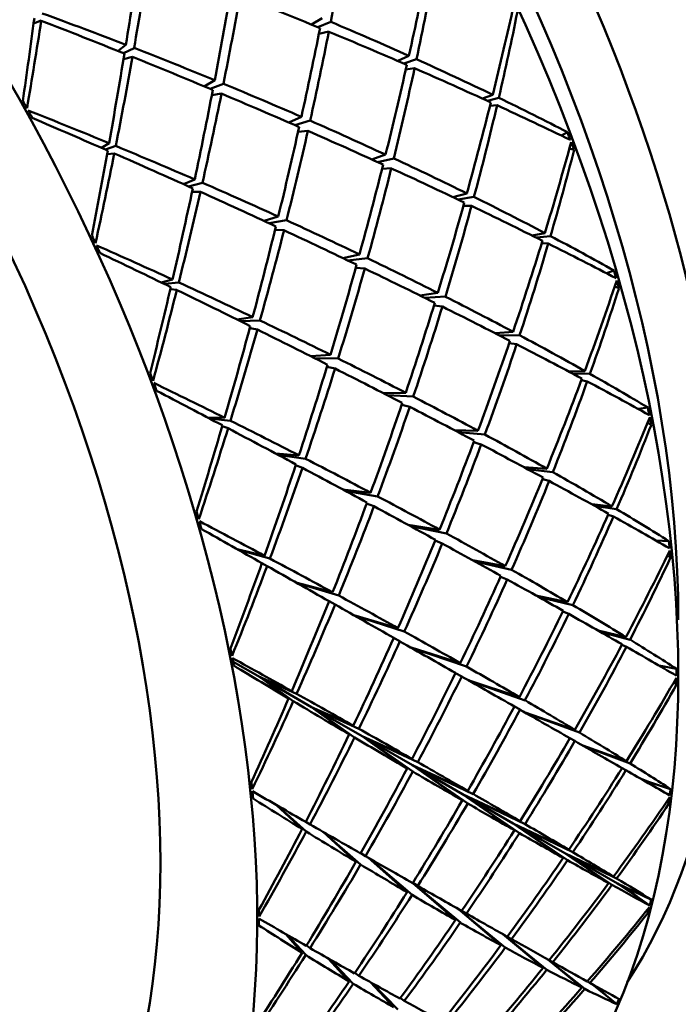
# Model space of a CAD drawing. Header units: inches. Extents: x 0.1 to 33.9, y 0.6 to 21.4.
# Tile 268 of 285: x 29.16 to 29.28, y 16.068 to 16.248. Entities that reach past the tile are written whole.
import ezdxf

# ---------------------------------------------------------------- set-up
doc = ezdxf.new("R2010")
doc.units = ezdxf.units.IN
doc.header["$MEASUREMENT"] = 0
doc.layers.add('Visible (ANSI)', color=7, linetype='Continuous', lineweight=50)

msp = doc.modelspace()

# ---------------------------------------------------------------- linework, layer by layer
at = {"layer": 'Visible (ANSI)'}
for p, q in [((29.16212, 16.24717), (29.16351, 16.2477)), ((29.21477, 16.24813), (29.21284, 16.247)), ((29.21403, 16.24651), (29.21636, 16.24747)), ((29.21601, 16.24569), (29.2142, 16.24528)), ((29.17753, 16.24216), (29.17896, 16.24328)), ((29.18046, 16.2427), (29.17856, 16.24175)), ((29.23063, 16.24127), (29.22863, 16.24033)), ((29.17854, 16.24067), (29.18018, 16.24109)), ((29.22969, 16.23987), (29.23202, 16.24064)), ((29.23167, 16.23901), (29.23007, 16.23876)), ((29.19328, 16.2357), (29.19518, 16.23682)), ((29.19678, 16.23616), (29.19438, 16.23523)), ((29.19465, 16.23408), (29.19642, 16.23438)), ((29.24593, 16.23414), (29.24409, 16.23345)), ((29.24495, 16.23306), (29.24704, 16.23361)), ((29.24673, 16.23224), (29.24543, 16.23211)), ((29.20872, 16.2291), (29.21101, 16.23013)), ((29.20983, 16.22861), (29.2126, 16.22943)), ((29.21041, 16.2274), (29.21219, 16.22758)), ((29.25851, 16.22669), (29.2596, 16.22731)), ((29.17449, 16.22448), (29.1759, 16.22531)), ((29.17711, 16.22481), (29.17524, 16.22415)), ((29.17554, 16.22333), (29.17684, 16.22345)), ((29.25994, 16.22433), (29.2608, 16.22411)), ((29.22638, 16.22322), (29.22386, 16.22235)), ((29.22491, 16.22187), (29.22786, 16.22253)), ((29.22742, 16.22073), (29.22573, 16.22066)), ((29.18949, 16.21783), (29.19153, 16.21869)), ((29.19294, 16.21808), (29.19037, 16.21743)), ((29.19104, 16.21641), (29.19257, 16.21644)), ((29.24121, 16.21614), (29.23868, 16.21547)), ((29.23961, 16.21502), (29.24251, 16.2155)), ((29.24206, 16.21385), (29.24058, 16.21386)), ((29.20418, 16.21112), (29.20679, 16.21191)), ((29.20829, 16.21123), (29.20512, 16.21068)), ((29.20619, 16.20948), (29.20783, 16.20942)), ((29.25545, 16.20889), (29.25315, 16.20844)), ((29.25392, 16.20806), (29.25648, 16.20835)), ((29.25608, 16.20698), (29.25488, 16.20704)), ((29.21856, 16.20434), (29.22161, 16.205)), ((29.21951, 16.20389), (29.22309, 16.20429)), ((29.22093, 16.20256), (29.22257, 16.20242)), ((29.26668, 16.20157), (29.26808, 16.20204)), ((29.18541, 16.19989), (29.18748, 16.2004)), ((29.18862, 16.19987), (29.186, 16.1996)), ((29.18708, 16.19867), (29.18827, 16.1985)), ((29.26822, 16.19916), (29.26899, 16.19885)), ((29.23592, 16.19797), (29.23264, 16.1975)), ((29.23354, 16.19706), (29.2373, 16.19728)), ((29.23674, 16.19547), (29.2352, 16.19565)), ((29.19922, 16.19313), (29.20211, 16.19356)), ((29.20343, 16.19293), (29.19991, 16.19279)), ((29.20157, 16.19154), (29.20297, 16.19128)), ((29.24965, 16.19087), (29.24641, 16.19059)), ((29.24722, 16.19017), (29.25084, 16.19023)), ((29.2503, 16.18859), (29.24894, 16.1888)), ((29.21273, 16.18639), (29.21633, 16.18666)), ((29.21772, 16.18597), (29.21347, 16.18602)), ((29.21567, 16.18449), (29.21715, 16.18416)), ((29.26274, 16.1837), (29.25986, 16.18359)), ((29.26052, 16.18324), (29.26368, 16.18317)), ((29.2632, 16.18181), (29.26211, 16.18201)), ((29.22596, 16.17966), (29.23006, 16.17973)), ((29.22671, 16.17927), (29.23143, 16.17902)), ((29.22931, 16.17752), (29.23079, 16.17716)), ((29.27249, 16.17677), (29.27428, 16.17702)), ((29.1939, 16.1752), (29.19699, 16.17515)), ((29.19805, 16.17462), (29.19428, 16.175)), ((29.19655, 16.17362), (29.19762, 16.17324)), ((29.24324, 16.17278), (29.23891, 16.17291)), ((29.27421, 16.17425), (29.27489, 16.17389)), ((29.23963, 16.17253), (29.2445, 16.1721)), ((29.24384, 16.1703), (29.24245, 16.17068)), ((29.20634, 16.16861), (29.21055, 16.16829)), ((29.21177, 16.16767), (29.20679, 16.16837)), ((29.20995, 16.16648), (29.2112, 16.16602)), ((29.2558, 16.16585), (29.25159, 16.16614)), ((29.25224, 16.16579), (29.25689, 16.16524)), ((29.25624, 16.16362), (29.25503, 16.16397)), ((29.21852, 16.16208), (29.22365, 16.16147)), ((29.22492, 16.16079), (29.21901, 16.16182)), ((29.22292, 16.1595), (29.22425, 16.15899)), ((29.2677, 16.15897), (29.264, 16.15935)), ((29.26453, 16.15906), (29.26855, 16.15846)), ((29.26798, 16.15713), (29.26701, 16.15743)), ((29.23047, 16.15561), (29.23622, 16.15471)), ((29.23097, 16.15534), (29.23748, 16.15403)), ((29.23541, 16.15271), (29.23672, 16.15219)), ((29.27577, 16.15272), (29.2781, 16.15264)), ((29.19929, 16.15116), (29.20429, 16.14996)), ((29.20526, 16.14944), (29.19936, 16.15111)), ((29.27782, 16.15002), (29.27841, 16.14962)), ((29.2038, 16.14858), (29.20475, 16.14807)), ((29.24822, 16.14804), (29.24222, 16.14916)), ((29.24271, 16.14889), (29.24937, 16.14739)), ((29.24859, 16.14563), (29.24737, 16.14613)), ((29.21002, 16.14508), (29.2167, 16.14328)), ((29.21782, 16.14267), (29.21011, 16.14503)), ((29.25958, 16.14149), (29.2538, 16.14272)), ((29.25424, 16.14247), (29.26056, 16.14091)), ((29.21605, 16.14164), (29.21714, 16.14104)), ((29.22058, 16.1391), (29.22863, 16.13673)), ((29.22979, 16.13609), (29.22068, 16.13904)), ((29.2598, 16.13933), (29.25875, 16.13978)), ((29.2652, 16.13627), (29.27024, 16.13509)), ((29.27101, 16.13462), (29.26557, 16.13606)), ((29.22784, 16.13494), (29.229, 16.13432)), ((29.2695, 16.13369), (29.27034, 16.13333)), ((29.23102, 16.13317), (29.24002, 16.13034)), ((29.23112, 16.13311), (29.24115, 16.1297)), ((29.19854, 16.13058), (29.20345, 16.12775)), ((29.27627, 16.1299), (29.27948, 16.12929)), ((29.23914, 16.12853), (29.24027, 16.12791)), ((29.20345, 16.12775), (29.20925, 16.12522)), ((29.21013, 16.12473), (29.20345, 16.12775)), ((29.20345, 16.12775), (29.21285, 16.12232)), ((29.20867, 16.12389), (29.20345, 16.12775)), ((29.20345, 16.12775), (29.20952, 16.12339)), ((29.2508, 16.12414), (29.24142, 16.12725)), ((29.24153, 16.12719), (29.25183, 16.12354)), ((29.27899, 16.12683), (29.27948, 16.12643)), ((29.21285, 16.12232), (29.22048, 16.11892)), ((29.21973, 16.11734), (29.21285, 16.12232)), ((29.22148, 16.11835), (29.21285, 16.12232)), ((29.21285, 16.12232), (29.2207, 16.11676)), ((29.21285, 16.12232), (29.22209, 16.11699)), ((29.25092, 16.12184), (29.24988, 16.12241)), ((29.25185, 16.1213), (29.26092, 16.11816)), ((29.26179, 16.11764), (29.25195, 16.12125)), ((29.23225, 16.11224), (29.22209, 16.11699)), ((29.22209, 16.11699), (29.23121, 16.11283)), ((29.22209, 16.11699), (29.23126, 16.11169)), ((29.22209, 16.11699), (29.23133, 16.11053)), ((29.23031, 16.11112), (29.22209, 16.11699)), ((29.26003, 16.11661), (29.26092, 16.11612)), ((29.26236, 16.1153), (29.27034, 16.11243)), ((29.27101, 16.11201), (29.26245, 16.11524)), ((29.23126, 16.11169), (29.24137, 16.10701)), ((29.23126, 16.11169), (29.24237, 16.10643)), ((29.24043, 16.1064), (29.23126, 16.11169)), ((29.23126, 16.11169), (29.24137, 16.1047)), ((29.23126, 16.11169), (29.24037, 16.10528)), ((29.26954, 16.11116), (29.27024, 16.11078)), ((29.27301, 16.10919), (29.27425, 16.10873)), ((29.27367, 16.10892), (29.27308, 16.10915)), ((29.27322, 16.10907), (29.27367, 16.10892)), ((29.27363, 16.10896), (29.27367, 16.10892)), ((29.27425, 16.10873), (29.27367, 16.10892)), ((29.27393, 16.10866), (29.27367, 16.10892)), ((29.27367, 16.10892), (29.27841, 16.10734)), ((29.27367, 16.10892), (29.27395, 16.10864)), ((29.27367, 16.10892), (29.27534, 16.10784)), ((29.24043, 16.1064), (29.2508, 16.0993)), ((29.24989, 16.09982), (29.24043, 16.1064)), ((29.24043, 16.1064), (29.25092, 16.10147)), ((29.25183, 16.10094), (29.24043, 16.1064)), ((29.24968, 16.10106), (29.24043, 16.1064)), ((29.2777, 16.10506), (29.2781, 16.10468)), ((29.20649, 16.10439), (29.21113, 16.10005)), ((29.21189, 16.09958), (29.20658, 16.10434)), ((29.2118, 16.10136), (29.21258, 16.10089)), ((29.25907, 16.09563), (29.24968, 16.10106)), ((29.24968, 16.10106), (29.25958, 16.09434)), ((29.26056, 16.09579), (29.24968, 16.10106)), ((29.25881, 16.09477), (29.24968, 16.10106)), ((29.24968, 16.10106), (29.2598, 16.09624)), ((29.21495, 16.09953), (29.22096, 16.09406)), ((29.22182, 16.09354), (29.21506, 16.09946)), ((29.22184, 16.09561), (29.22271, 16.09508)), ((29.26869, 16.09008), (29.25907, 16.09563)), ((29.25907, 16.09563), (29.2677, 16.08983)), ((29.2671, 16.09016), (29.25907, 16.09563)), ((29.26855, 16.091), (29.25907, 16.09563)), ((29.25907, 16.09563), (29.26798, 16.09135)), ((29.22326, 16.09477), (29.23031, 16.08852)), ((29.23121, 16.08799), (29.22338, 16.09469)), ((29.23135, 16.09018), (29.23225, 16.08964)), ((29.23136, 16.09017), (29.23915, 16.08342)), ((29.2315, 16.09009), (29.24002, 16.08293)), ((29.2726, 16.08744), (29.26869, 16.09008)), ((29.26869, 16.09008), (29.27069, 16.08911)), ((29.26869, 16.09008), (29.27061, 16.0888)), ((29.2701, 16.08939), (29.26869, 16.09008)), ((29.26899, 16.08991), (29.26869, 16.09008)), ((29.26899, 16.08991), (29.2701, 16.08939)), ((29.26899, 16.08991), (29.27061, 16.0888)), ((29.27009, 16.0894), (29.2701, 16.08939)), ((29.2701, 16.08939), (29.27489, 16.08713)), ((29.2701, 16.08939), (29.2726, 16.08744)), ((29.27069, 16.08911), (29.2701, 16.08939)), ((29.2701, 16.08939), (29.27068, 16.08874)), ((29.27061, 16.0888), (29.2701, 16.08939)), ((29.2726, 16.08744), (29.27461, 16.08606)), ((29.23963, 16.08544), (29.24743, 16.07881)), ((29.24822, 16.07838), (29.23977, 16.08536)), ((29.24028, 16.0851), (29.24115, 16.08458)), ((29.27397, 16.08505), (29.27428, 16.08471)), ((29.20815, 16.08084), (29.21113, 16.07744)), ((29.21179, 16.07703), (29.20842, 16.08068)), ((29.24778, 16.08083), (29.25514, 16.07469)), ((29.2558, 16.07434), (29.24791, 16.08075)), ((29.2486, 16.08039), (29.24937, 16.07993)), ((29.21194, 16.07877), (29.21258, 16.07828)), ((29.21598, 16.07634), (29.21973, 16.07221)), ((29.22048, 16.07177), (29.21631, 16.07615)), ((29.25593, 16.07624), (29.26223, 16.07108)), ((29.26274, 16.07082), (29.25606, 16.07617)), ((29.25626, 16.07608), (29.25689, 16.0757)), ((29.22077, 16.07377), (29.22148, 16.07323)), ((29.26321, 16.0722), (29.26368, 16.07192)), ((29.22785, 16.0675), (29.22361, 16.07204)), ((29.22398, 16.07183), (29.22863, 16.06707)), ((29.26411, 16.07168), (29.26662, 16.06965)), ((29.26469, 16.07125), (29.26422, 16.07162)), ((29.26428, 16.07159), (29.26469, 16.07125)), ((29.26455, 16.07144), (29.26469, 16.07125)), ((29.26456, 16.07143), (29.26479, 16.07113)), ((29.26662, 16.06965), (29.26491, 16.07123)), ((29.22979, 16.06862), (29.22907, 16.06916)), ((29.26662, 16.06965), (29.26858, 16.06804))]:
    msp.add_line(p, q, dxfattribs=at)
for centre, major_axis, ratio, start_param, end_param in [((29.28958, 16.3137), (0.09774, -0.16928), 0.57735, 0, 3.141593), ((29.2273, 16.27774), (-0.11024, 0.19093), 0.57735, 3.141593, 6.283185), ((29.15043, 16.23336), (-0.11024, 0.19093), 0.57735, 3.02103, 6.403748), ((29.12391, 16.21805), (-0.11024, 0.19093), 0.57735, 3.141593, 6.283185), ((29.14159, 16.22826), (-0.10399, 0.18011), 0.57735, 3.424531, 6.000247), ((29.04704, 16.17367), (-0.11024, 0.19093), 0.57735, 2.660739, 6.76457), ((29.13275, 16.22315), (0.10399, -0.18011), 0.57735, 0.785398, 2.356194), ((29.04704, 16.17367), (-0.09774, 0.16928), 0.57735, 3.141593, 6.283185), ((29.07106, 16.18754), (0.10167, 0.28862), 0.40742, 5.061947, 5.119101), ((29.09989, 16.20418), (-0.05966, -0.28314), 0.243904, 1.760496, 1.81765), ((29.07106, 16.18754), (0.07803, 0.28751), 0.318161, 4.990881, 5.047483), ((29.09989, 16.20418), (0.09488, 0.28885), 0.382625, 4.965141, 5.022295), ((29.07106, 16.18754), (0.11385, 0.28707), 0.449896, 5.072093, 5.130179), ((29.09989, 16.20418), (0.07138, 0.28626), 0.291686, 4.898954, 4.955556), ((29.07106, 16.18754), (0.08977, 0.28872), 0.363519, 4.993082, 5.049502), ((29.09989, 16.20418), (0.27944, -0.08567), 0.267995, 1.232016, 1.288435), ((29.09989, 16.20418), (0.10688, 0.28813), 0.42591, 4.971969, 5.029027), ((29.07106, 16.18754), (0.28415, -0.0807), 0.294915, 1.266267, 1.323421), ((29.07106, 16.18754), (0.12646, 0.28393), 0.490927, 5.086835, 5.141715), ((29.09989, 16.20418), (-0.04781, -0.27892), 0.194494, 1.707574, 1.762453), ((29.07106, 16.18754), (0.06634, 0.28505), 0.271279, 4.930613, 4.987671), ((29.09989, 16.20418), (0.27037, -0.09403), 0.219405, 1.352054, 1.41014), ((29.07106, 16.18754), (0.2916, -0.07148), 0.341026, 1.077439, 1.134593), ((29.09989, 16.20418), (0.08308, 0.28819), 0.337902, 4.899212, 4.955631), ((29.07106, 16.18754), (0.10167, 0.28862), 0.40742, 4.999116, 5.055718), ((29.09989, 16.20418), (0.27944, -0.08567), 0.267995, 1.169184, 1.225786), ((29.09989, 16.20418), (-0.05966, -0.28314), 0.243904, 1.696732, 1.754818), ((29.07106, 16.18754), (0.28415, -0.0807), 0.294915, 1.203987, 1.260589), ((29.07106, 16.18754), (0.07803, 0.28751), 0.318161, 4.928049, 4.985203), ((29.09989, 16.20418), (0.27037, -0.09403), 0.219405, 1.289222, 1.346376), ((29.09989, 16.20418), (0.09488, 0.28885), 0.382625, 4.902861, 4.959463), ((29.07106, 16.18754), (0.2916, -0.07148), 0.341026, 1.013675, 1.071761), ((29.07106, 16.18754), (0.11385, 0.28707), 0.449896, 5.009261, 5.066415), ((29.09989, 16.20418), (0.27944, -0.08567), 0.267995, 1.106352, 1.163506), ((29.07106, 16.18754), (0.28415, -0.0807), 0.294915, 1.141338, 1.197757), ((29.09989, 16.20418), (0.07138, 0.28626), 0.291686, 4.83557, 4.892724), ((29.07106, 16.18754), (0.08977, 0.28872), 0.363519, 4.93025, 4.986852), ((29.09989, 16.20418), (0.27037, -0.09403), 0.219405, 1.22639, 1.282992), ((29.05794, 16.17996), (0.1135, -0.18904), 0.521519, 1.531486, 1.53841), ((29.09989, 16.20418), (0.10688, 0.28813), 0.42591, 4.91007, 4.967223), ((29.07106, 16.18754), (0.12646, 0.28393), 0.490927, 5.024004, 5.08209), ((29.09989, 16.20418), (0.27944, -0.08567), 0.267995, 1.044549, 1.101607), ((29.07106, 16.18754), (0.2916, -0.07148), 0.341026, 0.95405, 1.008929), ((29.05794, 16.17996), (0.10605, -0.19334), 0.52234, 1.542871, 1.549796), ((29.07106, 16.18754), (-0.27566, 0.08933), 0.247243, 4.403503, 4.460561), ((29.09989, 16.20418), (0.26029, -0.10201), 0.169172, 1.342314, 1.397193), ((29.07106, 16.18754), (0.28415, -0.0807), 0.294915, 1.078323, 1.134925), ((29.09989, 16.20418), (0.08308, 0.28819), 0.337902, 4.836197, 4.892799), ((29.07106, 16.18754), (0.10167, 0.28862), 0.40742, 4.936284, 4.992703), ((29.09989, 16.20418), (0.27037, -0.09403), 0.219405, 1.163558, 1.219978), ((29.11301, 16.21176), (0.11081, -0.1906), 0.634414, 1.287177, 1.294102), ((29.09989, 16.20418), (0.11922, 0.28592), 0.46777, 4.921193, 4.978251), ((29.11301, 16.21176), (0.11931, -0.18558), 0.625625, 1.250205, 1.25713), ((29.09989, 16.20418), (-0.05966, -0.28314), 0.243904, 1.637107, 1.691986), ((29.07106, 16.18754), (0.07803, 0.28751), 0.318161, 4.866245, 4.923303), ((29.09989, 16.20418), (0.26029, -0.10201), 0.169172, 1.279482, 1.337568), ((29.07106, 16.18754), (-0.27566, 0.08933), 0.247243, 4.341604, 4.398758), ((29.07106, 16.18754), (0.13967, 0.27904), 0.530403, 5.044061, 5.09894), ((29.07106, 16.18754), (0.28415, -0.0807), 0.294915, 1.014939, 1.072093), ((29.09989, 16.20418), (0.09488, 0.28885), 0.382625, 4.840211, 4.896631), ((29.07106, 16.18754), (0.11385, 0.28707), 0.449896, 4.946429, 5.003031), ((29.09989, 16.20418), (0.27037, -0.09403), 0.219405, 1.100726, 1.157329), ((29.07106, 16.18754), (-0.27566, 0.08933), 0.247243, 4.279324, 4.335926), ((29.09989, 16.20418), (0.07138, 0.28626), 0.291686, 4.771806, 4.829892), ((29.07106, 16.18754), (0.08977, 0.28872), 0.363519, 4.867418, 4.924572), ((29.09989, 16.20418), (0.26029, -0.10201), 0.169172, 1.21665, 1.273804), ((29.09989, 16.20418), (0.10688, 0.28813), 0.42591, 4.84779, 4.904392), ((29.07106, 16.18754), (0.28415, -0.0807), 0.294915, 0.951175, 1.009261), ((29.07106, 16.18754), (0.12646, 0.28393), 0.490927, 4.961172, 5.018326), ((29.09989, 16.20418), (0.27037, -0.09403), 0.219405, 1.037895, 1.095049), ((29.07106, 16.18754), (-0.27566, 0.08933), 0.247243, 4.216675, 4.273094), ((29.09989, 16.20418), (0.08308, 0.28819), 0.337902, 4.772814, 4.829968), ((29.07106, 16.18754), (0.10167, 0.28862), 0.40742, 4.873452, 4.930054), ((29.09989, 16.20418), (0.26029, -0.10201), 0.169172, 1.153818, 1.21042), ((29.05794, 16.17996), (0.11164, -0.19012), 0.520488, 1.410909, 1.417834), ((29.09989, 16.20418), (0.11922, 0.28592), 0.46777, 4.859293, 4.916447), ((29.07106, 16.18754), (0.28415, -0.0807), 0.294915, 0.89155, 0.94643), ((29.05794, 16.17996), (0.10425, -0.19436), 0.524579, 1.422178, 1.429102), ((29.07106, 16.18754), (-0.26615, 0.09751), 0.197947, 4.333318, 4.390376), ((29.09989, 16.20418), (0.24921, -0.10976), 0.117322, 1.265139, 1.320018), ((29.07106, 16.18754), (0.13967, 0.27904), 0.530403, 4.981229, 5.039315), ((29.09989, 16.20418), (0.27037, -0.09403), 0.219405, 0.976091, 1.033149), ((29.07106, 16.18754), (-0.27566, 0.08933), 0.247243, 4.15366, 4.210262), ((29.09989, 16.20418), (0.09488, 0.28885), 0.382625, 4.777197, 4.833799), ((29.07106, 16.18754), (0.11385, 0.28707), 0.449896, 4.883597, 4.940017), ((29.09989, 16.20418), (0.26029, -0.10201), 0.169172, 1.090986, 1.147406), ((29.11301, 16.21176), (0.11308, -0.18928), 0.633658, 1.15396, 1.160885), ((29.07106, 16.18754), (-0.26615, 0.09751), 0.197947, 4.271418, 4.328572), ((29.09989, 16.20418), (0.13207, 0.28205), 0.50815, 4.875292, 4.93235), ((29.11301, 16.21176), (0.12105, -0.18453), 0.621224, 1.119006, 1.125931), ((29.09989, 16.20418), (0.07138, 0.28626), 0.291686, 4.712181, 4.76706), ((29.07106, 16.18754), (0.08977, 0.28872), 0.363519, 4.805615, 4.862673), ((29.09989, 16.20418), (0.24921, -0.10976), 0.117322, 1.202307, 1.260393), ((29.07106, 16.18754), (0.1537, 0.27213), 0.568089, 5.007587, 5.062466), ((29.07106, 16.18754), (-0.27566, 0.08933), 0.247243, 4.090276, 4.14743), ((29.09989, 16.20418), (0.10688, 0.28813), 0.42591, 4.78514, 4.84156), ((29.07106, 16.18754), (0.12646, 0.28393), 0.490927, 4.89834, 4.954942), ((29.09989, 16.20418), (0.26029, -0.10201), 0.169172, 1.028154, 1.084756), ((29.07106, 16.18754), (-0.26615, 0.09751), 0.197947, 4.209138, 4.26574), ((29.09989, 16.20418), (0.08308, 0.28819), 0.337902, 4.70905, 4.767136), ((29.07106, 16.18754), (0.10167, 0.28862), 0.40742, 4.81062, 4.867774), ((29.09989, 16.20418), (0.24921, -0.10976), 0.117322, 1.139475, 1.196629), ((29.09989, 16.20418), (0.11922, 0.28592), 0.46777, 4.797013, 4.853615), ((29.07106, 16.18754), (-0.27566, 0.08933), 0.247243, 4.026512, 4.084598), ((29.07106, 16.18754), (0.13967, 0.27904), 0.530403, 4.918397, 4.975551), ((29.09989, 16.20418), (0.26029, -0.10201), 0.169172, 0.965323, 1.022476), ((29.07106, 16.18754), (-0.26615, 0.09751), 0.197947, 4.146489, 4.202908), ((29.09989, 16.20418), (0.09488, 0.28885), 0.382625, 4.713813, 4.770967), ((29.07106, 16.18754), (0.11385, 0.28707), 0.449896, 4.820766, 4.877368), ((29.09989, 16.20418), (0.24921, -0.10976), 0.117322, 1.076643, 1.133245), ((29.05794, 16.17996), (0.10977, -0.19121), 0.520281, 1.29036, 1.297285), ((29.09989, 16.20418), (0.13207, 0.28205), 0.50815, 4.813393, 4.870547), ((29.07106, 16.18754), (-0.27566, 0.08933), 0.247243, 3.966887, 4.021767), ((29.05794, 16.17996), (0.10252, -0.19533), 0.527588, 1.301355, 1.308279), ((29.07106, 16.18754), (-0.25564, 0.10537), 0.147007, 4.258834, 4.315892), ((29.09989, 16.20418), (0.23711, -0.11745), 0.064022, 1.182633, 1.237512), ((29.07106, 16.18754), (0.1537, 0.27213), 0.568089, 4.944755, 5.002841), ((29.09989, 16.20418), (0.26029, -0.10201), 0.169172, 0.903519, 0.960577), ((29.07106, 16.18754), (-0.26615, 0.09751), 0.197947, 4.083474, 4.140076), ((29.09989, 16.20418), (0.10688, 0.28813), 0.42591, 4.722126, 4.778728), ((29.07106, 16.18754), (0.12646, 0.28393), 0.490927, 4.835508, 4.891927), ((29.09989, 16.20418), (0.24921, -0.10976), 0.117322, 1.013811, 1.070231), ((29.11301, 16.21176), (0.11528, -0.18798), 0.631911, 1.020994, 1.027918), ((29.09989, 16.20418), (0.14561, 0.27632), 0.546892, 4.835097, 4.892155), ((29.11301, 16.21176), (0.12258, -0.1836), 0.616101, 0.988639, 0.995563), ((29.09989, 16.20418), (0.08308, 0.28819), 0.337902, 4.649425, 4.704304), ((29.07106, 16.18754), (0.10167, 0.28862), 0.40742, 4.748816, 4.805874), ((29.09989, 16.20418), (0.23711, -0.11745), 0.064022, 1.119801, 1.177887), ((29.07106, 16.18754), (-0.25564, 0.10537), 0.147007, 4.196934, 4.254088), ((29.07106, 16.18754), (0.16874, 0.2629), 0.603571, 4.978681, 5.03356), ((29.07106, 16.18754), (-0.26615, 0.09751), 0.197947, 4.02009, 4.077244), ((29.09989, 16.20418), (0.11922, 0.28592), 0.46777, 4.734364, 4.790783), ((29.07106, 16.18754), (0.13967, 0.27904), 0.530403, 4.855566, 4.912168), ((29.09989, 16.20418), (0.24921, -0.10976), 0.117322, 0.950979, 1.007581), ((29.07106, 16.18754), (-0.25564, 0.10537), 0.147007, 4.134654, 4.191256), ((29.09989, 16.20418), (0.09488, 0.28885), 0.382625, 4.650049, 4.708135), ((29.07106, 16.18754), (0.11385, 0.28707), 0.449896, 4.757934, 4.815088), ((29.09989, 16.20418), (0.23711, -0.11745), 0.064022, 1.056969, 1.114123), ((29.09989, 16.20418), (0.13207, 0.28205), 0.50815, 4.751113, 4.807715), ((29.07106, 16.18754), (-0.26615, 0.09751), 0.197947, 3.956327, 4.014413), ((29.07106, 16.18754), (0.1537, 0.27213), 0.568089, 4.881923, 4.939077), ((29.09989, 16.20418), (0.24921, -0.10976), 0.117322, 0.888147, 0.945301), ((29.07106, 16.18754), (-0.25564, 0.10537), 0.147007, 4.072005, 4.128424), ((29.09989, 16.20418), (0.10688, 0.28813), 0.42591, 4.658742, 4.715896), ((29.07106, 16.18754), (0.12646, 0.28393), 0.490927, 4.772676, 4.829278), ((29.09989, 16.20418), (0.23711, -0.11745), 0.064022, 0.994137, 1.050739), ((29.05794, 16.17996), (0.10789, -0.19228), 0.520901, 1.169803, 1.176727), ((29.09989, 16.20418), (0.14561, 0.27632), 0.546892, 4.773197, 4.830351), ((29.07106, 16.18754), (0.16874, 0.2629), 0.603571, 4.915849, 4.973935), ((29.09989, 16.20418), (0.24921, -0.10976), 0.117322, 0.826344, 0.883402), ((29.07106, 16.18754), (-0.26615, 0.09751), 0.197947, 3.896702, 3.951581), ((29.05794, 16.17996), (0.10089, -0.19625), 0.531329, 1.180355, 1.18728), ((29.07106, 16.18754), (-0.24412, 0.11308), 0.0945, 4.179465, 4.236523), ((29.09989, 16.20418), (0.22398, -0.12526), 0.009678, 1.093792, 1.148671), ((29.07106, 16.18754), (-0.25564, 0.10537), 0.147007, 4.00899, 4.065593), ((29.09989, 16.20418), (0.11922, 0.28592), 0.46777, 4.671349, 4.727952), ((29.07106, 16.18754), (0.13967, 0.27904), 0.530403, 4.792734, 4.849153), ((29.09989, 16.20418), (0.23711, -0.11745), 0.064022, 0.931305, 0.987725), ((29.11301, 16.21176), (0.11737, -0.18674), 0.629214, 0.888463, 0.895388), ((29.09989, 16.20418), (0.16005, 0.26846), 0.583691, 4.801715, 4.858773), ((29.07106, 16.18754), (0.18499, 0.25093), 0.636191, 4.958846, 5.013725), ((29.11301, 16.21176), (0.12387, -0.18282), 0.610361, 0.859168, 0.866093), ((29.09989, 16.20418), (0.09488, 0.28885), 0.382625, 4.590424, 4.645303), ((29.07106, 16.18754), (0.11385, 0.28707), 0.449896, 4.69613, 4.753188), ((29.09989, 16.20418), (0.22398, -0.12526), 0.009678, 1.03096, 1.089046), ((29.07106, 16.18754), (-0.24412, 0.11308), 0.0945, 4.117565, 4.174719), ((29.09989, 16.20418), (0.13207, 0.28205), 0.50815, 4.688463, 4.744883), ((29.07106, 16.18754), (-0.25564, 0.10537), 0.147007, 3.945607, 4.002761), ((29.07106, 16.18754), (0.1537, 0.27213), 0.568089, 4.819091, 4.875693), ((29.09989, 16.20418), (0.23711, -0.11745), 0.064022, 0.868473, 0.925075), ((29.07106, 16.18754), (-0.24412, 0.11308), 0.0945, 4.055285, 4.111887), ((29.09989, 16.20418), (0.10688, 0.28813), 0.42591, 4.594978, 4.653064), ((29.07106, 16.18754), (0.12646, 0.28393), 0.490927, 4.709844, 4.766998), ((29.09989, 16.20418), (0.22398, -0.12526), 0.009678, 0.968128, 1.025282), ((29.07106, 16.18754), (-0.25564, 0.10537), 0.147007, 3.881843, 3.939929), ((29.09989, 16.20418), (0.14561, 0.27632), 0.546892, 4.710917, 4.767519), ((29.07106, 16.18754), (0.16874, 0.2629), 0.603571, 4.853017, 4.910171), ((29.09989, 16.20418), (0.23711, -0.11745), 0.064022, 0.805641, 0.862795), ((29.07106, 16.18754), (-0.24412, 0.11308), 0.0945, 3.992636, 4.049055), ((29.09989, 16.20418), (0.11922, 0.28592), 0.46777, 4.607966, 4.66512), ((29.07106, 16.18754), (0.13967, 0.27904), 0.530403, 4.729902, 4.786504), ((29.09989, 16.20418), (0.22398, -0.12526), 0.009678, 0.905296, 0.961898), ((29.09989, 16.20418), (0.16005, 0.26846), 0.583691, 4.739815, 4.796969), ((29.07106, 16.18754), (0.18499, 0.25093), 0.636191, 4.896014, 4.9541), ((29.09989, 16.20418), (0.23711, -0.11745), 0.064022, 0.743838, 0.800896), ((29.07106, 16.18754), (-0.25564, 0.10537), 0.147007, 3.822218, 3.877097), ((29.05794, 16.17996), (0.10605, -0.19334), 0.52234, 1.049197, 1.056121), ((29.05794, 16.17996), (0.09937, -0.19709), 0.535752, 1.059129, 1.066053), ((29.07106, 16.18754), (-0.23158, 0.12079), 0.040682, 4.094368, 4.151426), ((29.09989, 16.20418), (0.20977, -0.1334), 0.044909, 5.230993, 5.285872), ((29.09989, 16.20418), (0.13207, 0.28205), 0.50815, 4.625449, 4.682051), ((29.07106, 16.18754), (-0.24412, 0.11308), 0.0945, 3.929621, 3.986223), ((29.11301, 16.21176), (0.11931, -0.18558), 0.625625, 0.756531, 0.763456), ((29.07106, 16.18754), (0.1537, 0.27213), 0.568089, 4.756259, 4.812679), ((29.09989, 16.20418), (0.22398, -0.12526), 0.009678, 0.842464, 0.898884), ((29.09989, 16.20418), (0.17559, 0.2581), 0.618037, 4.776527, 4.833585), ((29.07106, 16.18754), (0.20254, 0.2357), 0.664981, 4.949609, 5.004489), ((29.11301, 16.21176), (0.12491, -0.18219), 0.604111, 0.730627, 0.737552), ((29.07106, 16.18754), (-0.23158, 0.12079), 0.040682, 4.032468, 4.089622), ((29.09989, 16.20418), (0.10688, 0.28813), 0.42591, 4.535353, 4.590232), ((29.07106, 16.18754), (0.12646, 0.28393), 0.490927, 4.648041, 4.705099), ((29.09989, 16.20418), (0.20977, -0.1334), 0.044909, 5.290618, 5.348704), ((29.07106, 16.18754), (-0.24412, 0.11308), 0.0945, 3.866238, 3.923392), ((29.09989, 16.20418), (0.14561, 0.27632), 0.546892, 4.648268, 4.704688), ((29.07106, 16.18754), (0.16874, 0.2629), 0.603571, 4.790185, 4.846787), ((29.09989, 16.20418), (0.22398, -0.12526), 0.009678, 0.779632, 0.836234), ((29.09989, 16.20418), (0.11922, 0.28592), 0.46777, 4.544202, 4.602288), ((29.07106, 16.18754), (-0.23158, 0.12079), 0.040682, 3.970188, 4.02679), ((29.07106, 16.18754), (-0.24412, 0.11308), 0.0945, 3.802474, 3.86056), ((29.07106, 16.18754), (0.13967, 0.27904), 0.530403, 4.66707, 4.724224), ((29.09989, 16.20418), (0.20977, -0.1334), 0.044909, 5.354382, 5.411536), ((29.09989, 16.20418), (0.16005, 0.26846), 0.583691, 4.677535, 4.734137), ((29.07106, 16.18754), (0.18499, 0.25093), 0.636191, 4.833182, 4.890336), ((29.09989, 16.20418), (0.22398, -0.12526), 0.009678, 0.7168, 0.773954), ((29.07106, 16.18754), (-0.23158, 0.12079), 0.040682, 3.907539, 3.963958), ((29.07106, 16.18754), (-0.24412, 0.11308), 0.0945, 3.742849, 3.797728), ((29.09989, 16.20418), (0.13207, 0.28205), 0.50815, 4.562065, 4.619219), ((29.07106, 16.18754), (0.1537, 0.27213), 0.568089, 4.693427, 4.75003), ((29.09989, 16.20418), (0.20977, -0.1334), 0.044909, 5.417765, 5.474367), ((29.09989, 16.20418), (0.17559, 0.2581), 0.618037, 4.714627, 4.771781), ((29.07106, 16.18754), (0.20254, 0.2357), 0.664981, 4.886777, 4.944864), ((29.09989, 16.20418), (0.22398, -0.12526), 0.009678, 0.654997, 0.712055), ((29.05794, 16.17996), (0.10425, -0.19436), 0.524579, 0.928504, 0.935428), ((29.05794, 16.17996), (0.09799, -0.19785), 0.540799, 0.937619, 0.944544), ((29.07106, 16.18754), (-0.21799, 0.12872), 0.013895, 2.223717, 2.280775), ((29.07106, 16.18754), (-0.23158, 0.12079), 0.040682, 3.844524, 3.901126), ((29.11301, 16.21176), (0.12105, -0.18453), 0.621224, 0.625332, 0.632257), ((29.09989, 16.20418), (0.19439, -0.14211), 0.098332, 5.336667, 5.391546), ((29.09989, 16.20418), (0.14561, 0.27632), 0.546892, 4.585254, 4.641856), ((29.07106, 16.18754), (0.16874, 0.2629), 0.603571, 4.727353, 4.783773), ((29.09989, 16.20418), (0.20977, -0.1334), 0.044909, 5.48078, 5.537199), ((29.09989, 16.20418), (0.19241, 0.24479), 0.649144, 4.761087, 4.818145), ((29.07106, 16.18754), (0.2212, 0.21675), 0.688634, 4.952002, 5.006881), ((29.11301, 16.21176), (0.12568, -0.18171), 0.597468, 0.603018, 0.609943), ((29.07106, 16.18754), (-0.23158, 0.12079), 0.040682, 3.78114, 3.838294), ((29.09989, 16.20418), (0.11922, 0.28592), 0.46777, 4.484577, 4.539456), ((29.07106, 16.18754), (0.13967, 0.27904), 0.530403, 4.605266, 4.662324), ((29.09989, 16.20418), (0.19439, -0.14211), 0.098332, 5.396292, 5.454378), ((29.07106, 16.18754), (-0.21799, 0.12872), 0.013895, 2.285521, 2.342675), ((29.09989, 16.20418), (0.16005, 0.26846), 0.583691, 4.614886, 4.671305), ((29.07106, 16.18754), (0.18499, 0.25093), 0.636191, 4.77035, 4.826953), ((29.09989, 16.20418), (0.20977, -0.1334), 0.044909, 5.543429, 5.600031), ((29.07106, 16.18754), (-0.23158, 0.12079), 0.040682, 3.717376, 3.775463), ((29.09989, 16.20418), (0.13207, 0.28205), 0.50815, 4.498301, 4.556387), ((29.07106, 16.18754), (-0.21799, 0.12872), 0.013895, 2.348353, 2.404955), ((29.09989, 16.20418), (0.17559, 0.2581), 0.618037, 4.652347, 4.708949), ((29.07106, 16.18754), (0.20254, 0.2357), 0.664981, 4.823946, 4.8811), ((29.09989, 16.20418), (0.20977, -0.1334), 0.044909, 5.605709, 5.662863), ((29.07106, 16.18754), (0.1537, 0.27213), 0.568089, 4.630596, 4.68775), ((29.09989, 16.20418), (0.19439, -0.14211), 0.098332, 5.460056, 5.51721), ((29.09989, 16.20418), (0.19241, 0.24479), 0.649144, 4.699188, 4.756341), ((29.07106, 16.18754), (-0.23158, 0.12079), 0.040682, 3.657751, 3.712631), ((29.09989, 16.20418), (0.14561, 0.27632), 0.546892, 4.52187, 4.579024), ((29.07106, 16.18754), (-0.21799, 0.12872), 0.013895, 2.411184, 2.467604), ((29.07106, 16.18754), (0.2212, 0.21675), 0.688634, 4.88917, 4.947256), ((29.09989, 16.20418), (0.20977, -0.1334), 0.044909, 5.667609, 5.724667), ((29.07106, 16.18754), (0.16874, 0.2629), 0.603571, 4.664521, 4.721124), ((29.09989, 16.20418), (0.19439, -0.14211), 0.098332, 5.52344, 5.580042), ((29.11301, 16.21176), (0.12258, -0.1836), 0.616101, 0.494964, 0.501889), ((29.05794, 16.17996), (0.10252, -0.19533), 0.527588, 0.807681, 0.814605), ((29.09989, 16.20418), (0.21048, 0.22801), 0.675897, 4.756796, 4.813854), ((29.11301, 16.21176), (0.12619, -0.18141), 0.590547, 0.476319, 0.483243), ((29.05794, 16.17996), (0.09677, -0.19852), 0.546402, 0.815765, 0.822689), ((29.07106, 16.18754), (-0.20329, 0.13707), 0.068197, 2.323959, 2.381017), ((29.09989, 16.20418), (0.16005, 0.26846), 0.583691, 4.551871, 4.608473), ((29.07106, 16.18754), (-0.21799, 0.12872), 0.013895, 2.474016, 2.530618), ((29.07106, 16.18754), (0.24036, 0.19383), 0.705599, 4.965646, 5.020525), ((29.09989, 16.20418), (0.17775, -0.1516), 0.148325, 5.453148, 5.508028), ((29.07106, 16.18754), (0.18499, 0.25093), 0.636191, 4.707519, 4.763938), ((29.09989, 16.20418), (0.19439, -0.14211), 0.098332, 5.586454, 5.642874), ((29.07106, 16.18754), (-0.21799, 0.12872), 0.013895, 2.536848, 2.594002), ((29.07106, 16.18754), (-0.20329, 0.13707), 0.068197, 2.385763, 2.442917), ((29.09989, 16.20418), (0.17559, 0.2581), 0.618037, 4.589698, 4.646117), ((29.07106, 16.18754), (0.20254, 0.2357), 0.664981, 4.761114, 4.817716), ((29.09989, 16.20418), (0.19439, -0.14211), 0.098332, 5.649104, 5.705706), ((29.07106, 16.18754), (0.1537, 0.27213), 0.568089, 4.568792, 4.62585), ((29.09989, 16.20418), (0.13207, 0.28205), 0.50815, 4.438676, 4.493555), ((29.09989, 16.20418), (0.17775, -0.1516), 0.148325, 5.512773, 5.570859), ((29.09989, 16.20418), (0.19241, 0.24479), 0.649144, 4.636908, 4.69351), ((29.07106, 16.18754), (0.2212, 0.21675), 0.688634, 4.826339, 4.883493), ((29.09989, 16.20418), (0.19439, -0.14211), 0.098332, 5.711384, 5.768538), ((29.07106, 16.18754), (-0.21799, 0.12872), 0.013895, 2.59968, 2.657766), ((29.09989, 16.20418), (0.14561, 0.27632), 0.546892, 4.458106, 4.516192), ((29.07106, 16.18754), (-0.20329, 0.13707), 0.068197, 2.448595, 2.505197), ((29.07106, 16.18754), (0.16874, 0.2629), 0.603571, 4.60169, 4.658844), ((29.09989, 16.20418), (0.17775, -0.1516), 0.148325, 5.576537, 5.633691), ((29.09989, 16.20418), (0.21048, 0.22801), 0.675897, 4.694897, 4.752051), ((29.07106, 16.18754), (0.24036, 0.19383), 0.705599, 4.902814, 4.9609), ((29.09989, 16.20418), (0.19439, -0.14211), 0.098332, 5.773283, 5.830341), ((29.07106, 16.18754), (-0.21799, 0.12872), 0.013895, 2.662512, 2.717391), ((29.07106, 16.18754), (-0.20329, 0.13707), 0.068197, 2.511426, 2.567846), ((29.11301, 16.21176), (0.12387, -0.18282), 0.610361, 0.365494, 0.372419)]:
    msp.add_ellipse(centre, major_axis=major_axis, ratio=ratio, start_param=start_param, end_param=end_param, dxfattribs=at)

doc.saveas('drawing.dxf')
